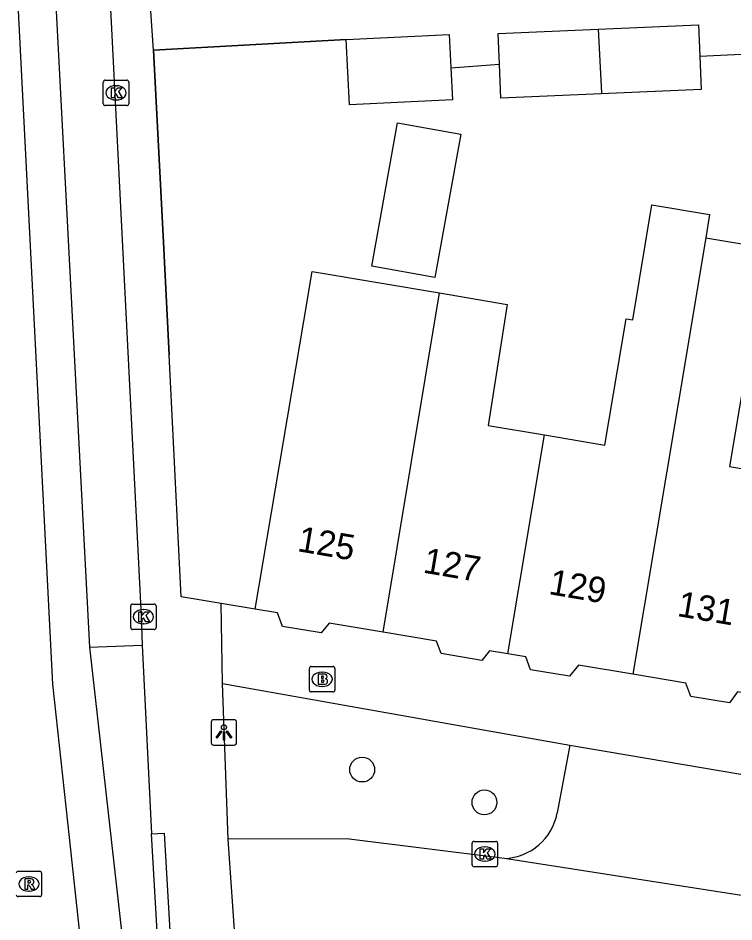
# Model space of a CAD drawing. Extents: x 161084 to 161928, y 385355 to 386522.
# Drawn here: x 161626.64 to 161654.79, y 385799.39 to 385834.92 of the extents above; entities that cross this region are included whole.
import ezdxf

# ---------------------------------------------------------------- set-up
doc = ezdxf.new("R2010")
doc.units = 0
for name, color, linetype in [('IMGEO_Boom', 7, 'Continuous'), ('IMGEO_Brandkraan', 7, 'Continuous'), ('IMGEO_Kolk', 7, 'Continuous'), ('IMGEO_Lichtpunt', 7, 'Continuous'), ('IMGEO_Muur', 7, 'Continuous'), ('IMGEO_Pand', 7, 'Continuous'), ('IMGEO_Pand_nummerreeks', 7, 'Continuous'), ('IMGEO_Parkeervlak_open', 7, 'Continuous'), ('IMGEO_Rijbaan_lokaal_gesloten', 7, 'Continuous'), ('IMGEO_Rijbaan_lokaal_open', 7, 'Continuous'), ('IMGEO_Rioolput', 7, 'Continuous'), ('IMGEO_Voetpad_open', 7, 'Continuous')]:
    doc.layers.add(name, color=color, linetype=linetype)

msp = doc.modelspace()

# ---------------------------------------------------------------- linework, layer by layer
at = {"layer": 'IMGEO_Boom'}
for centre in [(161640.168, 385805.376), (161644.978, 385804.084)]:
    msp.add_circle(centre, 0.489, dxfattribs=at)
at = {"layer": 'IMGEO_Brandkraan'}
for p, q in [((161638.168, 385809.426), (161639.02, 385809.426)), ((161638.093, 385808.5), (161638.093, 385809.352)), ((161638.581, 385809.206), (161638.606, 385809.206)), ((161639.094, 385809.352), (161639.094, 385808.5)), ((161639.02, 385808.426), (161638.168, 385808.426)), ((161638.604, 385808.646), (161638.579, 385808.646))]:
    msp.add_line(p, q, dxfattribs=at)
for points in [[(161638.168, 385809.426), (161639.02, 385809.426)], [(161638.093, 385808.5), (161638.093, 385809.352)], [(161638.441, 385809.126), (161638.441, 385808.726), (161638.654, 385808.726)], [(161638.672, 385809.126), (161638.441, 385809.126)], [(161639.094, 385809.352), (161639.094, 385808.5)], [(161638.62, 385809.045), (161638.566, 385809.045), (161638.566, 385808.969)], [(161638.566, 385808.969), (161638.619, 385808.969)], [(161638.628, 385808.893), (161638.566, 385808.893), (161638.566, 385808.812)], [(161638.566, 385808.812), (161638.628, 385808.812)], [(161639.02, 385808.426), (161638.168, 385808.426)]]:
    msp.add_lwpolyline(points, dxfattribs=at)
for centre, radius, start, end in [((161638.17, 385809.35), 0.0765, 91.552, 178.448), ((161638.17, 385809.35), 0.0765, 91.552, 178.448), ((161639.018, 385809.35), 0.0765, 1.552, 88.448), ((161639.018, 385809.35), 0.0765, 1.552, 88.448), ((161638.676, 385808.981), 0.145, 59.4692, 91.5367), ((161638.701, 385809.028), 0.0922, 285.5137, 58.1501), ((161638.621, 385809.007), 0.0379, 267.8285, 90.9355), ((161638.629, 385808.852), 0.0404, 269.8759, 90.5077), ((161638.66, 385808.977), 0.251, 268.6676, 293.5347), ((161638.706, 385808.836), 0.105, 301.3115, 78.989), ((161638.17, 385808.502), 0.0765, 181.552, 268.448), ((161638.17, 385808.502), 0.0765, 181.552, 268.448), ((161639.018, 385808.502), 0.0765, 271.552, 358.448), ((161639.018, 385808.502), 0.0765, 271.552, 358.448)]:
    msp.add_arc(centre, radius, start, end, dxfattribs=at)
for centre, major_axis, ratio, start_param, end_param in [((161638.58, 385808.926), (-0.387, 0.002), 0.722429, 4.712389, 7.853982), ((161638.605, 385808.926), (-0.39, 0.002), 0.717154, 1.570796, 4.712389)]:
    msp.add_ellipse(centre, major_axis=major_axis, ratio=ratio, start_param=start_param, end_param=end_param, dxfattribs=at)
at = {"layer": 'IMGEO_Kolk'}
for p, q in [((161629.989, 385831.55), (161629.989, 385832.402)), ((161630.064, 385832.476), (161630.916, 385832.476)), ((161630.477, 385832.256), (161630.502, 385832.256)), ((161630.99, 385832.402), (161630.99, 385831.55)), ((161630.916, 385831.476), (161630.064, 385831.476)), ((161630.5, 385831.696), (161630.475, 385831.696)), ((161631.065, 385810.955), (161631.065, 385811.807)), ((161631.14, 385811.881), (161631.992, 385811.881)), ((161631.553, 385811.661), (161631.578, 385811.661)), ((161632.066, 385811.807), (161632.066, 385810.955)), ((161631.992, 385810.881), (161631.14, 385810.881)), ((161631.576, 385811.101), (161631.551, 385811.101)), ((161644.492, 385801.627), (161644.492, 385802.479)), ((161644.567, 385802.553), (161645.419, 385802.553)), ((161644.98, 385802.333), (161645.005, 385802.333)), ((161645.493, 385802.479), (161645.493, 385801.627)), ((161645.003, 385801.773), (161644.978, 385801.773)), ((161645.419, 385801.553), (161644.567, 385801.553))]:
    msp.add_line(p, q, dxfattribs=at)
for points in [[(161629.989, 385831.55), (161629.989, 385832.402)], [(161630.064, 385832.476), (161630.916, 385832.476)], [(161630.31, 385832.176), (161630.433, 385832.176), (161630.433, 385832.025), (161630.563, 385832.176), (161630.727, 385832.176), (161630.581, 385832.025), (161630.734, 385831.776), (161630.582, 385831.776), (161630.497, 385831.94), (161630.433, 385831.873), (161630.433, 385831.776), (161630.31, 385831.776), (161630.31, 385832.176)], [(161630.99, 385832.402), (161630.99, 385831.55)], [(161630.916, 385831.476), (161630.064, 385831.476)], [(161631.065, 385810.955), (161631.065, 385811.807)], [(161631.14, 385811.881), (161631.992, 385811.881)], [(161631.386, 385811.581), (161631.509, 385811.581), (161631.509, 385811.43), (161631.639, 385811.581), (161631.803, 385811.581), (161631.657, 385811.43), (161631.81, 385811.181), (161631.658, 385811.181), (161631.573, 385811.345), (161631.509, 385811.278), (161631.509, 385811.181), (161631.386, 385811.181), (161631.386, 385811.581)], [(161632.066, 385811.807), (161632.066, 385810.955)], [(161631.992, 385810.881), (161631.14, 385810.881)], [(161644.492, 385801.627), (161644.492, 385802.479)], [(161644.567, 385802.553), (161645.419, 385802.553)], [(161645.493, 385802.479), (161645.493, 385801.627)], [(161644.813, 385802.253), (161644.936, 385802.253), (161644.936, 385802.102), (161645.066, 385802.253), (161645.23, 385802.253), (161645.084, 385802.102), (161645.237, 385801.853), (161645.085, 385801.853), (161645, 385802.017), (161644.936, 385801.95), (161644.936, 385801.853), (161644.813, 385801.853), (161644.813, 385802.253)], [(161645.419, 385801.553), (161644.567, 385801.553)]]:
    msp.add_lwpolyline(points, dxfattribs=at)
for centre, start, end in [((161630.066, 385832.4), 91.552, 178.448), ((161630.066, 385832.4), 91.552, 178.448), ((161630.914, 385832.4), 1.552, 88.448), ((161630.914, 385832.4), 1.552, 88.448), ((161630.066, 385831.552), 181.552, 268.448), ((161630.066, 385831.552), 181.552, 268.448), ((161630.914, 385831.552), 271.552, 358.448), ((161630.914, 385831.552), 271.552, 358.448), ((161631.142, 385811.805), 91.552, 178.448), ((161631.142, 385811.805), 91.552, 178.448), ((161631.99, 385811.805), 1.552, 88.448), ((161631.99, 385811.805), 1.552, 88.448), ((161631.142, 385810.957), 181.552, 268.448), ((161631.142, 385810.957), 181.552, 268.448), ((161631.99, 385810.957), 271.552, 358.448), ((161631.99, 385810.957), 271.552, 358.448), ((161644.569, 385802.477), 91.552, 178.448), ((161644.569, 385802.477), 91.552, 178.448), ((161645.417, 385802.477), 1.552, 88.448), ((161645.417, 385802.477), 1.552, 88.448), ((161644.569, 385801.629), 181.552, 268.448), ((161644.569, 385801.629), 181.552, 268.448), ((161645.417, 385801.629), 271.552, 358.448), ((161645.417, 385801.629), 271.552, 358.448)]:
    msp.add_arc(centre, 0.0765, start, end, dxfattribs=at)
for centre, major_axis, ratio, start_param, end_param in [((161630.476, 385831.976), (-0.387, 0.002), 0.722429, 4.712389, 7.853982), ((161630.501, 385831.976), (-0.39, 0.002), 0.717154, 1.570796, 4.712389), ((161631.552, 385811.381), (-0.387, 0.002), 0.722429, 4.712389, 7.853982), ((161631.577, 385811.381), (-0.39, 0.002), 0.717154, 1.570796, 4.712389), ((161644.979, 385802.053), (-0.387, 0.002), 0.722429, 4.712389, 7.853982), ((161645.004, 385802.053), (-0.39, 0.002), 0.717154, 1.570796, 4.712389)]:
    msp.add_ellipse(centre, major_axis=major_axis, ratio=ratio, start_param=start_param, end_param=end_param, dxfattribs=at)
at = {"layer": 'IMGEO_Lichtpunt'}
for p, q in [((161635.135, 385807.334), (161634.327, 385807.334)), ((161635.135, 385807.334), (161634.327, 385807.334)), ((161634.233, 385807.239), (161634.233, 385806.432)), ((161634.233, 385807.239), (161634.233, 385806.432)), ((161635.229, 385806.432), (161635.229, 385807.239)), ((161635.229, 385806.432), (161635.229, 385807.239)), ((161634.327, 385806.338), (161635.135, 385806.338)), ((161634.327, 385806.338), (161635.135, 385806.338))]:
    msp.add_line(p, q, dxfattribs=at)
for points in [[(161634.607, 385806.903), (161634.646, 385806.875), (161634.458, 385806.613), (161634.42, 385806.64), (161634.607, 385806.903)], [(161634.709, 385806.855), (161634.756, 385806.855), (161634.756, 385806.533), (161634.709, 385806.533), (161634.709, 385806.855)], [(161634.819, 385806.875), (161634.857, 385806.902), (161635.044, 385806.64), (161635.005, 385806.612), (161634.819, 385806.875)]]:
    msp.add_lwpolyline(points, dxfattribs=at)
msp.add_circle((161634.732, 385807.037), 0.0994, dxfattribs=at)
for centre, start, end in [((161634.327, 385807.239), 90, 180), ((161634.327, 385807.239), 90, 180), ((161635.135, 385807.239), 0, 90), ((161635.135, 385807.239), 0, 90), ((161634.327, 385806.432), 180, 270), ((161634.327, 385806.432), 180, 270), ((161635.135, 385806.432), 270, 0), ((161635.135, 385806.432), 270, 360)]:
    msp.add_arc(centre, 0.0946, start, end, dxfattribs=at)
at = {"layer": 'IMGEO_Muur'}
for points in [[(161639.542, 385834.067), (161631.968, 385833.656)], [(161631.968, 385833.656), (161632.337, 385826.352)], [(161632.337, 385826.352), (161632.573, 385821.672)]]:
    msp.add_lwpolyline(points, dxfattribs=at)
at = {"layer": 'IMGEO_Pand'}
for points in [[(161649.448, 385834.474), (161653.393, 385834.644), (161653.446, 385833.422)], [(161645.566, 385833.097), (161645.514, 385834.304), (161649.448, 385834.474)], [(161649.448, 385834.474), (161649.577, 385831.976), (161649.571, 385831.942)], [(161639.542, 385834.067), (161643.591, 385834.265), (161643.655, 385832.956)], [(161643.655, 385832.956), (161643.717, 385831.7), (161639.668, 385831.502), (161639.542, 385834.067)], [(161653.446, 385833.422), (161653.502, 385832.112), (161649.571, 385831.942)], [(161649.571, 385831.942), (161645.623, 385831.772), (161645.566, 385833.097)], [(161643.032, 385824.719), (161640.542, 385825.169), (161641.56, 385830.8), (161644.049, 385830.35), (161643.032, 385824.719)], [(161647.335, 385818.528), (161649.717, 385818.126), (161650.556, 385823.098), (161650.811, 385823.055), (161651.563, 385827.573), (161653.83, 385827.195), (161653.677, 385826.272)], [(161653.677, 385826.272), (161653.077, 385822.673), (161653.036, 385822.429), (161650.819, 385809.123)], [(161653.677, 385826.272), (161656.361, 385825.825), (161655.761, 385822.222), (161655.458, 385822.271), (161654.618, 385817.286), (161657.157, 385816.858)], [(161635.963, 385811.685), (161637.871, 385822.995), (161638.202, 385824.956), (161640.941, 385824.494), (161643.215, 385824.11)], [(161640.991, 385810.776), (161643.215, 385824.11)], [(161643.215, 385824.11), (161645.872, 385823.662), (161645.124, 385818.901), (161647.335, 385818.528)], [(161645.9, 385809.919), (161647.335, 385818.528)], [(161640.991, 385810.776), (161638.873, 385811.133), (161638.556, 385810.749), (161637.041, 385811.004), (161636.843, 385811.536), (161635.963, 385811.685)], [(161645.9, 385809.919), (161645.181, 385810.04), (161644.872, 385809.666), (161643.277, 385809.935), (161643.096, 385810.421), (161640.991, 385810.776)], [(161650.819, 385809.123), (161648.682, 385809.483), (161648.318, 385809.043), (161646.784, 385809.301), (161646.598, 385809.801), (161645.9, 385809.919)], [(161655.731, 385808.29), (161654.924, 385808.426), (161654.62, 385807.992), (161653.091, 385808.244), (161652.893, 385808.773), (161650.819, 385809.123)]]:
    msp.add_lwpolyline(points, dxfattribs=at)
at = {"layer": 'IMGEO_Parkeervlak_open'}
msp.add_lwpolyline([(161648.333, 385806.335), (161647.836, 385803.668)], dxfattribs=at)
msp.add_arc((161645.697, 385804.057), 2.174, 271.7994, 349.6851, dxfattribs=at)
at = {"layer": 'IMGEO_Rijbaan_lokaal_gesloten'}
for points in [[(161633.899, 385773.407), (161631.831, 385773.325), (161628.656, 385802.704), (161628.006, 385808.738), (161625.952, 385848.838), (161624.789, 385870.438), (161618.273, 385997.454), (161619.82, 385997.552)], [(161627.419, 385848.962), (161629.447, 385810.188)], [(161629.447, 385810.188), (161631.518, 385810.27)], [(161629.447, 385810.188), (161631.706, 385790.183), (161633.506, 385774.183), (161633.899, 385773.407)], [(161631.518, 385810.27), (161631.877, 385802.849)], [(161632.284, 385795.843), (161631.877, 385802.849)]]:
    msp.add_lwpolyline(points, dxfattribs=at)
at = {"layer": 'IMGEO_Rijbaan_lokaal_open'}
for points in [[(161645.765, 385801.884), (161639.547, 385802.657), (161634.892, 385802.634)], [(161635.344, 385796.097), (161635.326, 385796.428), (161634.892, 385802.634)], [(161752.732, 385782.712), (161743.505, 385784.949), (161738.63, 385786.063), (161656.339, 385800.232), (161645.765, 385801.884)]]:
    msp.add_lwpolyline(points, dxfattribs=at)
at = {"layer": 'IMGEO_Rioolput'}
for p, q in [((161626.636, 385801.379), (161627.488, 385801.379)), ((161627.562, 385801.305), (161627.562, 385800.453)), ((161627.049, 385801.159), (161627.074, 385801.159)), ((161627.072, 385800.599), (161627.047, 385800.599)), ((161627.488, 385800.379), (161626.636, 385800.379))]:
    msp.add_line(p, q, dxfattribs=at)
for points in [[(161626.636, 385801.379), (161627.488, 385801.379)], [(161627.562, 385801.305), (161627.562, 385800.453)], [(161627.15, 385801.077), (161626.898, 385801.079), (161626.898, 385800.679)], [(161627.076, 385800.998), (161627.022, 385800.998), (161627.022, 385800.917)], [(161627.022, 385800.917), (161627.074, 385800.917)], [(161626.898, 385800.679), (161627.022, 385800.679), (161627.022, 385800.841), (161627.033, 385800.841)], [(161627.08, 385800.812), (161627.151, 385800.679), (161627.291, 385800.679), (161627.226, 385800.805)], [(161627.488, 385800.379), (161626.636, 385800.379)]]:
    msp.add_lwpolyline(points, dxfattribs=at)
for centre, radius, start, end in [((161626.638, 385801.303), 0.0765, 91.552, 178.448), ((161626.638, 385801.303), 0.0765, 91.552, 178.448), ((161627.486, 385801.303), 0.0765, 1.552, 88.448), ((161627.486, 385801.303), 0.0765, 1.552, 88.448), ((161627.058, 385801.106), 0.19, 274.7715, 282.9687), ((161627.082, 385800.902), 0.0964, 77.0061, 93.1865), ((161627.096, 385800.959), 0.0378, 276.6634, 79.6772), ((161627.149, 385800.967), 0.109, 350.3612, 89.416), ((161627.147, 385800.967), 0.112, 277.5842, 350.9817), ((161627.032, 385800.788), 0.0533, 26.0293, 88.6989), ((161627.131, 385800.752), 0.108, 29.5134, 73.7905), ((161626.638, 385800.455), 0.0765, 181.552, 268.448), ((161626.638, 385800.455), 0.0765, 181.552, 268.448), ((161627.486, 385800.455), 0.0765, 271.552, 358.448), ((161627.486, 385800.455), 0.0765, 271.552, 358.448)]:
    msp.add_arc(centre, radius, start, end, dxfattribs=at)
for centre, major_axis, ratio, start_param, end_param in [((161627.048, 385800.879), (-0.387, 0.002), 0.722429, 4.712389, 7.853982), ((161627.073, 385800.879), (-0.39, 0.002), 0.717154, 1.570796, 4.712389)]:
    msp.add_ellipse(centre, major_axis=major_axis, ratio=ratio, start_param=start_param, end_param=end_param, dxfattribs=at)
at = {"layer": 'IMGEO_Voetpad_open'}
for points in [[(161629.577, 385849.03), (161631.479, 385811.403), (161631.518, 385810.27)], [(161631.968, 385833.656), (161631.863, 385835.186)], [(161631.968, 385833.656), (161639.542, 385834.067)], [(161634.629, 385811.906), (161633.051, 385812.167), (161632.573, 385821.672), (161632.337, 385826.352), (161631.968, 385833.656)], [(161653.446, 385833.422), (161655.352, 385833.503)], [(161643.655, 385832.956), (161645.566, 385833.097)], [(161634.682, 385808.756), (161634.629, 385811.906)], [(161635.963, 385811.685), (161634.629, 385811.906)], [(161634.892, 385802.634), (161634.682, 385808.756)], [(161634.682, 385808.756), (161648.333, 385806.335)], [(161648.333, 385806.335), (161686.902, 385799.79), (161701.156, 385797.366), (161710.123, 385795.864), (161742.159, 385790.286), (161744.527, 385789.744), (161745.965, 385789.434), (161751.349, 385788.16), (161752.369, 385787.859)], [(161631.877, 385802.849), (161632.376, 385802.875), (161632.783, 385795.869)]]:
    msp.add_lwpolyline(points, dxfattribs=at)

# ---------------------------------------------------------------- texts
at = {"layer": 'IMGEO_Pand_nummerreeks'}
for s, rotation, p in [('125', 350.3147, (161637.588, 385813.964)), ('127', 350.3147, (161642.529, 385813.121)), ('129', 350.317, (161647.47, 385812.277)), ('131', 350.317, (161652.524, 385811.414))]:
    msp.add_text(s, height=1, rotation=rotation, dxfattribs=at).set_placement(p)

doc.saveas('drawing.dxf')
